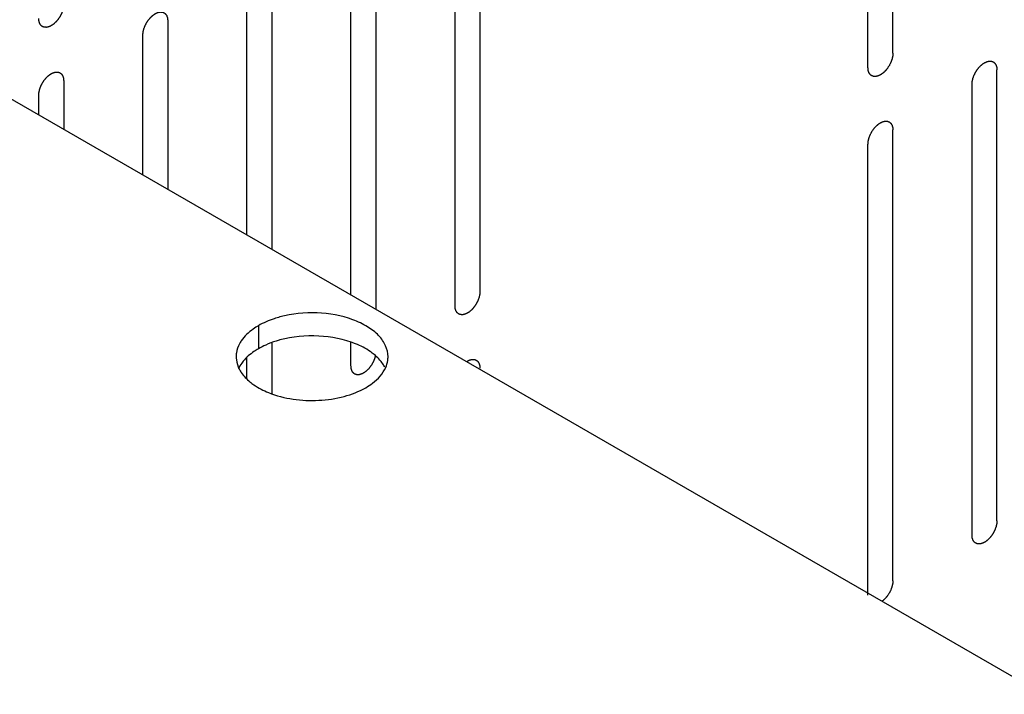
# Model space of a CAD drawing. Header units: inches. Extents: x 6 to 353, y 6 to 228.
# Tile 317 of 372: x 323.17 to 325.27, y 202.46 to 203.89. Entities that reach past the tile are written whole.
import ezdxf

# ---------------------------------------------------------------- set-up
doc = ezdxf.new("R2010")
doc.units = ezdxf.units.IN
doc.header["$LTSCALE"] = 19.946667
doc.header["$MEASUREMENT"] = 0
doc.layers.get('0').update_dxf_attribs({"linetype": 'CONTINUOUS'})
doc.layers.add('03_ALL_AXES', color=7, linetype='CONTINUOUS')

msp = doc.modelspace()

# ---------------------------------------------------------------- linework, layer by layer
at = {"color": 7, "linetype": 'Continuous'}
for p, q in [((325.0306, 203.8202), (325.0306, 204.7796)), ((324.9776, 203.7896), (324.9776, 204.749)), ((324.1524, 204.2726), (324.1524, 203.3132)), ((324.0994, 203.2826), (324.0994, 204.242)), ((323.9311, 204.1448), (323.9311, 203.2749)), ((323.8781, 203.3055), (323.8781, 204.1142)), ((323.7098, 204.017), (323.7098, 203.4027)), ((323.6567, 203.4333), (323.6567, 203.9864)), ((323.4884, 203.8892), (323.4884, 203.5305)), ((323.4354, 203.5611), (323.4354, 203.8586)), ((325.252, 202.8253), (325.252, 203.7847)), ((323.2671, 203.7615), (323.2671, 203.6583)), ((325.1989, 202.7947), (325.1989, 203.7541)), ((323.2141, 203.6889), (323.2141, 203.7308)), ((325.0306, 202.6975), (325.0306, 203.6569)), ((324.9776, 202.6669), (324.9776, 203.6263)), ((323.7098, 203.203), (323.7098, 203.0962)), ((323.8781, 203.1548), (323.8781, 203.2045)), ((323.6567, 203.1288), (323.6567, 203.1745))]:
    msp.add_line(p, q, dxfattribs=at)
for points, knots in [([(323.2671, 203.9248), (323.267, 203.9237), (323.2669, 203.9222), (323.2668, 203.9203), (323.2667, 203.9193), (323.2667, 203.9185), (323.2664, 203.9177), (323.2662, 203.9166), (323.2659, 203.9152), (323.2656, 203.9139), (323.2653, 203.9128), (323.2652, 203.9119), (323.2648, 203.9111), (323.2644, 203.91), (323.2639, 203.9086), (323.2634, 203.9072), (323.263, 203.9061), (323.2627, 203.9052), (323.2623, 203.9044), (323.2617, 203.9033), (323.261, 203.9019), (323.2603, 203.9006), (323.2598, 203.8995), (323.2594, 203.8986), (323.2588, 203.8979), (323.2582, 203.8968), (323.2574, 203.8956), (323.2565, 203.8943), (323.2558, 203.8933), (323.2554, 203.8925), (323.2548, 203.8918), (323.254, 203.8909), (323.2531, 203.8898), (323.2521, 203.8886), (323.2514, 203.8878), (323.2508, 203.887), (323.2502, 203.8865), (323.2494, 203.8857), (323.2483, 203.8848), (323.2473, 203.8838), (323.2465, 203.883), (323.2459, 203.8824), (323.2452, 203.882), (323.2443, 203.8814), (323.2432, 203.8806), (323.2421, 203.8799), (323.2414, 203.8794), (323.2409, 203.8791), (323.2406, 203.8788), (323.2403, 203.8787), (323.2399, 203.8785), (323.2391, 203.8781), (323.238, 203.8776), (323.237, 203.8771), (323.2362, 203.8768), (323.2358, 203.8766), (323.2354, 203.8764), (323.2351, 203.8764), (323.2347, 203.8763), (323.234, 203.8761), (323.233, 203.8759), (323.2319, 203.8756), (323.2312, 203.8755), (323.2308, 203.8754), (323.2305, 203.8753), (323.2302, 203.8753), (323.2298, 203.8753), (323.2292, 203.8754), (323.2282, 203.8754), (323.2273, 203.8754), (323.2266, 203.8754), (323.2262, 203.8755), (323.2259, 203.8754), (323.2257, 203.8756), (323.2253, 203.8757), (323.2247, 203.8759), (323.2239, 203.8762), (323.223, 203.8765), (323.2224, 203.8767), (323.2221, 203.8769), (323.2218, 203.8769), (323.2217, 203.8771), (323.2214, 203.8774), (323.2209, 203.8778), (323.2202, 203.8783), (323.2195, 203.8789), (323.219, 203.8793), (323.2188, 203.8795), (323.2186, 203.8797), (323.2184, 203.8799), (323.2182, 203.8802), (323.2179, 203.8808), (323.2173, 203.8816), (323.2168, 203.8824), (323.2165, 203.883), (323.2163, 203.8833), (323.2161, 203.8835), (323.216, 203.8839), (323.2159, 203.8842), (323.2157, 203.885), (323.2154, 203.886), (323.2151, 203.887), (323.2148, 203.8877), (323.2147, 203.8881), (323.2146, 203.8884), (323.2146, 203.8887), (323.2145, 203.8892), (323.2145, 203.8901), (323.2143, 203.8913), (323.2142, 203.8927), (323.2141, 203.8937), (323.2141, 203.8941)], [0, 0, 0, 0, 0.03125, 0.046875, 0.054688, 0.0625, 0.070312, 0.078125, 0.09375, 0.109375, 0.117188, 0.125, 0.132812, 0.140625, 0.15625, 0.171875, 0.179688, 0.1875, 0.195312, 0.203125, 0.21875, 0.234375, 0.242188, 0.25, 0.257812, 0.265625, 0.28125, 0.296875, 0.304688, 0.3125, 0.320312, 0.328125, 0.34375, 0.359375, 0.367188, 0.375, 0.382812, 0.390625, 0.40625, 0.421875, 0.429688, 0.4375, 0.445312, 0.453125, 0.46875, 0.484375, 0.492188, 0.496094, 0.5, 0.503906, 0.507812, 0.515625, 0.53125, 0.546875, 0.554688, 0.558594, 0.5625, 0.566406, 0.570312, 0.578125, 0.59375, 0.609375, 0.617188, 0.621094, 0.625, 0.628906, 0.632812, 0.640625, 0.65625, 0.671875, 0.679688, 0.683594, 0.6875, 0.691406, 0.695312, 0.703125, 0.71875, 0.734375, 0.742188, 0.746094, 0.75, 0.753906, 0.757812, 0.765625, 0.78125, 0.796875, 0.804688, 0.808594, 0.8125, 0.816406, 0.820312, 0.828125, 0.84375, 0.859375, 0.867188, 0.871094, 0.875, 0.878906, 0.882812, 0.890625, 0.90625, 0.921875, 0.929688, 0.933594, 0.9375, 0.941406, 0.945312, 0.953125, 0.96875, 0.984375, 1, 1, 1, 1]), ([(323.4354, 203.8586), (323.4355, 203.8597), (323.4356, 203.8612), (323.4358, 203.863), (323.4359, 203.8641), (323.4359, 203.8648), (323.4361, 203.8657), (323.4363, 203.8668), (323.4367, 203.8681), (323.437, 203.8695), (323.4372, 203.8706), (323.4374, 203.8714), (323.4377, 203.8723), (323.4381, 203.8734), (323.4386, 203.8748), (323.4391, 203.8762), (323.4395, 203.8773), (323.4398, 203.8781), (323.4403, 203.8789), (323.4408, 203.8801), (323.4415, 203.8814), (323.4422, 203.8828), (323.4428, 203.8839), (323.4432, 203.8848), (323.4437, 203.8855), (323.4443, 203.8865), (323.4452, 203.8878), (323.446, 203.8891), (323.4467, 203.8901), (323.4472, 203.8909), (323.4478, 203.8915), (323.4485, 203.8924), (323.4495, 203.8936), (323.4504, 203.8947), (323.4512, 203.8956), (323.4517, 203.8963), (323.4524, 203.8969), (323.4532, 203.8977), (323.4542, 203.8986), (323.4552, 203.8996), (323.4561, 203.9003), (323.4567, 203.9009), (323.4573, 203.9014), (323.4582, 203.902), (323.4593, 203.9027), (323.4604, 203.9035), (323.4612, 203.904), (323.4616, 203.9043), (323.4619, 203.9046), (323.4622, 203.9047), (323.4627, 203.9049), (323.4634, 203.9052), (323.4645, 203.9057), (323.4656, 203.9062), (323.4663, 203.9066), (323.4668, 203.9068), (323.4671, 203.907), (323.4674, 203.907), (323.4678, 203.9071), (323.4685, 203.9073), (323.4696, 203.9075), (323.4706, 203.9077), (323.4713, 203.9079), (323.4717, 203.908), (323.472, 203.9081), (323.4723, 203.9081), (323.4727, 203.908), (323.4734, 203.908), (323.4743, 203.908), (323.4753, 203.9079), (323.4759, 203.9079), (323.4763, 203.9079), (323.4766, 203.9079), (323.4769, 203.9078), (323.4772, 203.9077), (323.4778, 203.9075), (323.4786, 203.9072), (323.4795, 203.9068), (323.4801, 203.9066), (323.4804, 203.9065), (323.4807, 203.9064), (323.4809, 203.9062), (323.4812, 203.906), (323.4816, 203.9056), (323.4823, 203.905), (323.483, 203.9045), (323.4835, 203.9041), (323.4838, 203.9038), (323.484, 203.9037), (323.4841, 203.9034), (323.4843, 203.9031), (323.4847, 203.9026), (323.4852, 203.9018), (323.4857, 203.9009), (323.4861, 203.9004), (323.4862, 203.9001), (323.4864, 203.8998), (323.4865, 203.8995), (323.4866, 203.8991), (323.4868, 203.8984), (323.4872, 203.8974), (323.4875, 203.8964), (323.4877, 203.8957), (323.4878, 203.8953), (323.4879, 203.895), (323.4879, 203.8946), (323.488, 203.8941), (323.4881, 203.8933), (323.4882, 203.8921), (323.4883, 203.8907), (323.4884, 203.8897), (323.4884, 203.8892)], [0, 0, 0, 0, 0.03125, 0.046875, 0.054688, 0.0625, 0.070312, 0.078125, 0.09375, 0.109375, 0.117188, 0.125, 0.132812, 0.140625, 0.15625, 0.171875, 0.179688, 0.1875, 0.195312, 0.203125, 0.21875, 0.234375, 0.242188, 0.25, 0.257812, 0.265625, 0.28125, 0.296875, 0.304688, 0.3125, 0.320312, 0.328125, 0.34375, 0.359375, 0.367188, 0.375, 0.382812, 0.390625, 0.40625, 0.421875, 0.429688, 0.4375, 0.445312, 0.453125, 0.46875, 0.484375, 0.492188, 0.496094, 0.5, 0.503906, 0.507812, 0.515625, 0.53125, 0.546875, 0.554688, 0.558594, 0.5625, 0.566406, 0.570312, 0.578125, 0.59375, 0.609375, 0.617188, 0.621094, 0.625, 0.628906, 0.632812, 0.640625, 0.65625, 0.671875, 0.679688, 0.683594, 0.6875, 0.691406, 0.695312, 0.703125, 0.71875, 0.734375, 0.742188, 0.746094, 0.75, 0.753906, 0.757812, 0.765625, 0.78125, 0.796875, 0.804688, 0.808594, 0.8125, 0.816406, 0.820312, 0.828125, 0.84375, 0.859375, 0.867188, 0.871094, 0.875, 0.878906, 0.882812, 0.890625, 0.90625, 0.921875, 0.929688, 0.933594, 0.9375, 0.941406, 0.945312, 0.953125, 0.96875, 0.984375, 1, 1, 1, 1]), ([(325.0306, 203.8202), (325.0306, 203.8192), (325.0304, 203.8176), (325.0303, 203.8158), (325.0302, 203.8148), (325.0302, 203.814), (325.0299, 203.8132), (325.0297, 203.8121), (325.0294, 203.8107), (325.0291, 203.8093), (325.0288, 203.8082), (325.0287, 203.8074), (325.0283, 203.8066), (325.0279, 203.8055), (325.0274, 203.8041), (325.0269, 203.8027), (325.0265, 203.8016), (325.0262, 203.8007), (325.0258, 203.7999), (325.0252, 203.7988), (325.0245, 203.7974), (325.0238, 203.796), (325.0233, 203.7949), (325.0229, 203.7941), (325.0224, 203.7933), (325.0217, 203.7923), (325.0209, 203.791), (325.02, 203.7898), (325.0194, 203.7888), (325.0189, 203.788), (325.0183, 203.7873), (325.0175, 203.7864), (325.0166, 203.7853), (325.0156, 203.7841), (325.0149, 203.7832), (325.0143, 203.7825), (325.0137, 203.782), (325.0129, 203.7812), (325.0118, 203.7802), (325.0108, 203.7793), (325.01, 203.7785), (325.0094, 203.7779), (325.0087, 203.7775), (325.0078, 203.7769), (325.0067, 203.7761), (325.0056, 203.7754), (325.0049, 203.7748), (325.0044, 203.7745), (325.0041, 203.7743), (325.0038, 203.7742), (325.0034, 203.7739), (325.0026, 203.7736), (325.0015, 203.7731), (325.0005, 203.7726), (324.9997, 203.7723), (324.9993, 203.7721), (324.999, 203.7719), (324.9987, 203.7718), (324.9982, 203.7717), (324.9975, 203.7716), (324.9965, 203.7713), (324.9955, 203.7711), (324.9947, 203.7709), (324.9943, 203.7708), (324.994, 203.7707), (324.9937, 203.7708), (324.9933, 203.7708), (324.9927, 203.7708), (324.9917, 203.7709), (324.9908, 203.7709), (324.9901, 203.7709), (324.9897, 203.7709), (324.9894, 203.7709), (324.9892, 203.771), (324.9889, 203.7712), (324.9883, 203.7714), (324.9874, 203.7717), (324.9866, 203.772), (324.986, 203.7722), (324.9856, 203.7724), (324.9854, 203.7724), (324.9852, 203.7726), (324.9849, 203.7728), (324.9844, 203.7732), (324.9837, 203.7738), (324.983, 203.7744), (324.9826, 203.7748), (324.9823, 203.775), (324.9821, 203.7751), (324.9819, 203.7754), (324.9817, 203.7757), (324.9814, 203.7763), (324.9809, 203.7771), (324.9804, 203.7779), (324.98, 203.7784), (324.9798, 203.7788), (324.9796, 203.779), (324.9795, 203.7793), (324.9794, 203.7797), (324.9792, 203.7804), (324.9789, 203.7814), (324.9786, 203.7824), (324.9783, 203.7831), (324.9782, 203.7836), (324.9781, 203.7838), (324.9781, 203.7842), (324.978, 203.7847), (324.978, 203.7855), (324.9779, 203.7867), (324.9777, 203.7882), (324.9776, 203.7891), (324.9776, 203.7896)], [0, 0, 0, 0, 0.03125, 0.046875, 0.054688, 0.0625, 0.070312, 0.078125, 0.09375, 0.109375, 0.117188, 0.125, 0.132812, 0.140625, 0.15625, 0.171875, 0.179688, 0.1875, 0.195312, 0.203125, 0.21875, 0.234375, 0.242188, 0.25, 0.257812, 0.265625, 0.28125, 0.296875, 0.304688, 0.3125, 0.320312, 0.328125, 0.34375, 0.359375, 0.367188, 0.375, 0.382812, 0.390625, 0.40625, 0.421875, 0.429688, 0.4375, 0.445312, 0.453125, 0.46875, 0.484375, 0.492188, 0.496094, 0.5, 0.503906, 0.507812, 0.515625, 0.53125, 0.546875, 0.554688, 0.558594, 0.5625, 0.566406, 0.570312, 0.578125, 0.59375, 0.609375, 0.617188, 0.621094, 0.625, 0.628906, 0.632812, 0.640625, 0.65625, 0.671875, 0.679688, 0.683594, 0.6875, 0.691406, 0.695312, 0.703125, 0.71875, 0.734375, 0.742188, 0.746094, 0.75, 0.753906, 0.757812, 0.765625, 0.78125, 0.796875, 0.804688, 0.808594, 0.8125, 0.816406, 0.820312, 0.828125, 0.84375, 0.859375, 0.867188, 0.871094, 0.875, 0.878906, 0.882812, 0.890625, 0.90625, 0.921875, 0.929688, 0.933594, 0.9375, 0.941406, 0.945312, 0.953125, 0.96875, 0.984375, 1, 1, 1, 1]), ([(325.1989, 203.7541), (325.199, 203.7551), (325.1991, 203.7567), (325.1993, 203.7585), (325.1994, 203.7595), (325.1994, 203.7603), (325.1996, 203.7612), (325.1999, 203.7622), (325.2002, 203.7636), (325.2005, 203.765), (325.2008, 203.7661), (325.2009, 203.7669), (325.2012, 203.7677), (325.2016, 203.7689), (325.2021, 203.7702), (325.2026, 203.7716), (325.2031, 203.7728), (325.2033, 203.7736), (325.2038, 203.7744), (325.2043, 203.7755), (325.205, 203.7769), (325.2057, 203.7783), (325.2063, 203.7794), (325.2067, 203.7802), (325.2072, 203.781), (325.2079, 203.782), (325.2087, 203.7833), (325.2095, 203.7845), (325.2102, 203.7856), (325.2107, 203.7863), (325.2113, 203.787), (325.212, 203.7879), (325.213, 203.789), (325.2139, 203.7902), (325.2147, 203.7911), (325.2152, 203.7918), (325.2159, 203.7923), (325.2167, 203.7931), (325.2177, 203.7941), (325.2188, 203.795), (325.2196, 203.7958), (325.2202, 203.7964), (325.2209, 203.7968), (325.2217, 203.7974), (325.2228, 203.7982), (325.2239, 203.799), (325.2247, 203.7995), (325.2251, 203.7998), (325.2254, 203.8), (325.2258, 203.8002), (325.2262, 203.8004), (325.2269, 203.8007), (325.228, 203.8012), (325.2291, 203.8017), (325.2298, 203.8021), (325.2303, 203.8022), (325.2306, 203.8024), (325.2309, 203.8025), (325.2313, 203.8026), (325.232, 203.8027), (325.2331, 203.803), (325.2341, 203.8032), (325.2348, 203.8034), (325.2352, 203.8035), (325.2356, 203.8036), (325.2358, 203.8035), (325.2362, 203.8035), (325.2369, 203.8035), (325.2378, 203.8035), (325.2388, 203.8034), (325.2395, 203.8034), (325.2398, 203.8034), (325.2401, 203.8034), (325.2404, 203.8033), (325.2407, 203.8032), (325.2413, 203.8029), (325.2422, 203.8026), (325.243, 203.8023), (325.2436, 203.8021), (325.2439, 203.802), (325.2442, 203.8019), (325.2444, 203.8017), (325.2447, 203.8015), (325.2452, 203.8011), (325.2458, 203.8005), (325.2465, 203.7999), (325.247, 203.7995), (325.2473, 203.7993), (325.2475, 203.7992), (325.2476, 203.7989), (325.2478, 203.7986), (325.2482, 203.798), (325.2487, 203.7972), (325.2492, 203.7964), (325.2496, 203.7959), (325.2498, 203.7955), (325.2499, 203.7953), (325.25, 203.795), (325.2501, 203.7946), (325.2504, 203.7939), (325.2507, 203.7929), (325.251, 203.7919), (325.2512, 203.7912), (325.2513, 203.7908), (325.2515, 203.7905), (325.2515, 203.7901), (325.2515, 203.7896), (325.2516, 203.7888), (325.2517, 203.7876), (325.2518, 203.7861), (325.2519, 203.7852), (325.252, 203.7847)], [0, 0, 0, 0, 0.03125, 0.046875, 0.054688, 0.0625, 0.070312, 0.078125, 0.09375, 0.109375, 0.117188, 0.125, 0.132812, 0.140625, 0.15625, 0.171875, 0.179688, 0.1875, 0.195312, 0.203125, 0.21875, 0.234375, 0.242188, 0.25, 0.257812, 0.265625, 0.28125, 0.296875, 0.304688, 0.3125, 0.320312, 0.328125, 0.34375, 0.359375, 0.367188, 0.375, 0.382812, 0.390625, 0.40625, 0.421875, 0.429688, 0.4375, 0.445312, 0.453125, 0.46875, 0.484375, 0.492188, 0.496094, 0.5, 0.503906, 0.507812, 0.515625, 0.53125, 0.546875, 0.554688, 0.558594, 0.5625, 0.566406, 0.570312, 0.578125, 0.59375, 0.609375, 0.617188, 0.621094, 0.625, 0.628906, 0.632812, 0.640625, 0.65625, 0.671875, 0.679688, 0.683594, 0.6875, 0.691406, 0.695312, 0.703125, 0.71875, 0.734375, 0.742188, 0.746094, 0.75, 0.753906, 0.757812, 0.765625, 0.78125, 0.796875, 0.804688, 0.808594, 0.8125, 0.816406, 0.820312, 0.828125, 0.84375, 0.859375, 0.867188, 0.871094, 0.875, 0.878906, 0.882812, 0.890625, 0.90625, 0.921875, 0.929688, 0.933594, 0.9375, 0.941406, 0.945312, 0.953125, 0.96875, 0.984375, 1, 1, 1, 1]), ([(323.2141, 203.7308), (323.2142, 203.7319), (323.2143, 203.7334), (323.2144, 203.7353), (323.2145, 203.7363), (323.2146, 203.7371), (323.2148, 203.7379), (323.215, 203.739), (323.2153, 203.7404), (323.2156, 203.7417), (323.2159, 203.7428), (323.2161, 203.7437), (323.2164, 203.7445), (323.2168, 203.7456), (323.2173, 203.747), (323.2178, 203.7484), (323.2182, 203.7495), (323.2185, 203.7503), (323.2189, 203.7512), (323.2195, 203.7523), (323.2202, 203.7537), (323.2209, 203.755), (323.2214, 203.7561), (323.2218, 203.757), (323.2224, 203.7577), (323.223, 203.7588), (323.2239, 203.76), (323.2247, 203.7613), (323.2254, 203.7623), (323.2258, 203.7631), (323.2264, 203.7637), (323.2272, 203.7647), (323.2281, 203.7658), (323.2291, 203.7669), (323.2298, 203.7678), (323.2304, 203.7686), (323.231, 203.7691), (323.2319, 203.7699), (323.2329, 203.7708), (323.2339, 203.7718), (323.2347, 203.7725), (323.2354, 203.7732), (323.236, 203.7736), (323.2369, 203.7742), (323.238, 203.7749), (323.2391, 203.7757), (323.2398, 203.7762), (323.2403, 203.7765), (323.2406, 203.7768), (323.2409, 203.7769), (323.2414, 203.7771), (323.2421, 203.7775), (323.2432, 203.778), (323.2443, 203.7785), (323.245, 203.7788), (323.2454, 203.779), (323.2458, 203.7792), (323.2461, 203.7792), (323.2465, 203.7793), (323.2472, 203.7795), (323.2482, 203.7797), (323.2493, 203.78), (323.25, 203.7801), (323.2504, 203.7802), (323.2507, 203.7803), (323.251, 203.7803), (323.2514, 203.7803), (323.252, 203.7802), (323.253, 203.7802), (323.2539, 203.7802), (323.2546, 203.7801), (323.255, 203.7801), (323.2553, 203.7801), (323.2555, 203.78), (323.2559, 203.7799), (323.2565, 203.7797), (323.2573, 203.7794), (323.2582, 203.7791), (323.2588, 203.7788), (323.2591, 203.7787), (323.2594, 203.7786), (323.2596, 203.7784), (323.2598, 203.7782), (323.2603, 203.7778), (323.261, 203.7773), (323.2617, 203.7767), (323.2622, 203.7763), (323.2624, 203.7761), (323.2627, 203.7759), (323.2628, 203.7757), (323.263, 203.7753), (323.2633, 203.7748), (323.2639, 203.774), (323.2644, 203.7732), (323.2647, 203.7726), (323.2649, 203.7723), (323.2651, 203.7721), (323.2652, 203.7717), (323.2653, 203.7713), (323.2655, 203.7706), (323.2658, 203.7696), (323.2662, 203.7686), (323.2664, 203.7679), (323.2665, 203.7675), (323.2666, 203.7672), (323.2666, 203.7668), (323.2667, 203.7664), (323.2667, 203.7655), (323.2669, 203.7643), (323.267, 203.7629), (323.2671, 203.7619), (323.2671, 203.7615)], [0, 0, 0, 0, 0.03125, 0.046875, 0.054688, 0.0625, 0.070312, 0.078125, 0.09375, 0.109375, 0.117188, 0.125, 0.132812, 0.140625, 0.15625, 0.171875, 0.179688, 0.1875, 0.195312, 0.203125, 0.21875, 0.234375, 0.242188, 0.25, 0.257812, 0.265625, 0.28125, 0.296875, 0.304688, 0.3125, 0.320312, 0.328125, 0.34375, 0.359375, 0.367188, 0.375, 0.382812, 0.390625, 0.40625, 0.421875, 0.429688, 0.4375, 0.445312, 0.453125, 0.46875, 0.484375, 0.492188, 0.496094, 0.5, 0.503906, 0.507812, 0.515625, 0.53125, 0.546875, 0.554688, 0.558594, 0.5625, 0.566406, 0.570312, 0.578125, 0.59375, 0.609375, 0.617188, 0.621094, 0.625, 0.628906, 0.632812, 0.640625, 0.65625, 0.671875, 0.679688, 0.683594, 0.6875, 0.691406, 0.695312, 0.703125, 0.71875, 0.734375, 0.742188, 0.746094, 0.75, 0.753906, 0.757812, 0.765625, 0.78125, 0.796875, 0.804688, 0.808594, 0.8125, 0.816406, 0.820312, 0.828125, 0.84375, 0.859375, 0.867188, 0.871094, 0.875, 0.878906, 0.882812, 0.890625, 0.90625, 0.921875, 0.929688, 0.933594, 0.9375, 0.941406, 0.945312, 0.953125, 0.96875, 0.984375, 1, 1, 1, 1]), ([(324.9776, 203.6263), (324.9777, 203.6273), (324.9778, 203.6289), (324.978, 203.6307), (324.9781, 203.6318), (324.9781, 203.6325), (324.9783, 203.6334), (324.9785, 203.6345), (324.9789, 203.6358), (324.9792, 203.6372), (324.9794, 203.6383), (324.9796, 203.6391), (324.9799, 203.64), (324.9803, 203.6411), (324.9808, 203.6425), (324.9813, 203.6439), (324.9817, 203.645), (324.982, 203.6458), (324.9825, 203.6466), (324.983, 203.6477), (324.9837, 203.6491), (324.9844, 203.6505), (324.985, 203.6516), (324.9853, 203.6525), (324.9859, 203.6532), (324.9865, 203.6542), (324.9874, 203.6555), (324.9882, 203.6568), (324.9889, 203.6578), (324.9893, 203.6586), (324.9899, 203.6592), (324.9907, 203.6601), (324.9917, 203.6613), (324.9926, 203.6624), (324.9934, 203.6633), (324.9939, 203.664), (324.9946, 203.6646), (324.9954, 203.6653), (324.9964, 203.6663), (324.9974, 203.6673), (324.9983, 203.668), (324.9989, 203.6686), (324.9995, 203.669), (325.0004, 203.6697), (325.0015, 203.6704), (325.0026, 203.6712), (325.0034, 203.6717), (325.0038, 203.672), (325.0041, 203.6723), (325.0044, 203.6724), (325.0049, 203.6726), (325.0056, 203.6729), (325.0067, 203.6734), (325.0078, 203.6739), (325.0085, 203.6743), (325.0089, 203.6745), (325.0093, 203.6746), (325.0096, 203.6747), (325.01, 203.6748), (325.0107, 203.675), (325.0117, 203.6752), (325.0128, 203.6754), (325.0135, 203.6756), (325.0139, 203.6757), (325.0142, 203.6758), (325.0145, 203.6757), (325.0149, 203.6757), (325.0156, 203.6757), (325.0165, 203.6757), (325.0175, 203.6756), (325.0181, 203.6756), (325.0185, 203.6756), (325.0188, 203.6756), (325.019, 203.6755), (325.0194, 203.6754), (325.02, 203.6751), (325.0208, 203.6748), (325.0217, 203.6745), (325.0223, 203.6743), (325.0226, 203.6742), (325.0229, 203.6741), (325.0231, 203.6739), (325.0234, 203.6737), (325.0238, 203.6733), (325.0245, 203.6727), (325.0252, 203.6722), (325.0257, 203.6718), (325.0259, 203.6715), (325.0262, 203.6714), (325.0263, 203.6711), (325.0265, 203.6708), (325.0269, 203.6702), (325.0274, 203.6694), (325.0279, 203.6686), (325.0282, 203.6681), (325.0284, 203.6678), (325.0286, 203.6675), (325.0287, 203.6672), (325.0288, 203.6668), (325.029, 203.6661), (325.0294, 203.6651), (325.0297, 203.6641), (325.0299, 203.6634), (325.03, 203.663), (325.0301, 203.6627), (325.0301, 203.6623), (325.0302, 203.6618), (325.0303, 203.661), (325.0304, 203.6598), (325.0305, 203.6584), (325.0306, 203.6574), (325.0306, 203.6569)], [0, 0, 0, 0, 0.03125, 0.046875, 0.054688, 0.0625, 0.070312, 0.078125, 0.09375, 0.109375, 0.117188, 0.125, 0.132812, 0.140625, 0.15625, 0.171875, 0.179688, 0.1875, 0.195312, 0.203125, 0.21875, 0.234375, 0.242188, 0.25, 0.257812, 0.265625, 0.28125, 0.296875, 0.304688, 0.3125, 0.320312, 0.328125, 0.34375, 0.359375, 0.367188, 0.375, 0.382812, 0.390625, 0.40625, 0.421875, 0.429688, 0.4375, 0.445312, 0.453125, 0.46875, 0.484375, 0.492188, 0.496094, 0.5, 0.503906, 0.507812, 0.515625, 0.53125, 0.546875, 0.554688, 0.558594, 0.5625, 0.566406, 0.570312, 0.578125, 0.59375, 0.609375, 0.617188, 0.621094, 0.625, 0.628906, 0.632812, 0.640625, 0.65625, 0.671875, 0.679688, 0.683594, 0.6875, 0.691406, 0.695312, 0.703125, 0.71875, 0.734375, 0.742188, 0.746094, 0.75, 0.753906, 0.757812, 0.765625, 0.78125, 0.796875, 0.804688, 0.808594, 0.8125, 0.816406, 0.820312, 0.828125, 0.84375, 0.859375, 0.867188, 0.871094, 0.875, 0.878906, 0.882812, 0.890625, 0.90625, 0.921875, 0.929688, 0.933594, 0.9375, 0.941406, 0.945312, 0.953125, 0.96875, 0.984375, 1, 1, 1, 1]), ([(324.1524, 203.3132), (324.1523, 203.3121), (324.1522, 203.3106), (324.1521, 203.3088), (324.152, 203.3077), (324.1519, 203.307), (324.1517, 203.3061), (324.1515, 203.305), (324.1512, 203.3037), (324.1509, 203.3023), (324.1506, 203.3012), (324.1504, 203.3004), (324.1501, 203.2995), (324.1497, 203.2984), (324.1492, 203.297), (324.1487, 203.2956), (324.1483, 203.2945), (324.148, 203.2937), (324.1476, 203.2929), (324.147, 203.2917), (324.1463, 203.2904), (324.1456, 203.289), (324.1451, 203.2879), (324.1447, 203.287), (324.1441, 203.2863), (324.1435, 203.2853), (324.1426, 203.284), (324.1418, 203.2827), (324.1411, 203.2817), (324.1407, 203.2809), (324.1401, 203.2803), (324.1393, 203.2794), (324.1384, 203.2782), (324.1374, 203.2771), (324.1367, 203.2762), (324.1361, 203.2755), (324.1355, 203.2749), (324.1346, 203.2741), (324.1336, 203.2732), (324.1326, 203.2722), (324.1318, 203.2715), (324.1311, 203.2709), (324.1305, 203.2704), (324.1296, 203.2698), (324.1285, 203.2691), (324.1274, 203.2683), (324.1267, 203.2678), (324.1262, 203.2675), (324.1259, 203.2672), (324.1256, 203.2671), (324.1251, 203.2669), (324.1244, 203.2666), (324.1233, 203.2661), (324.1222, 203.2656), (324.1215, 203.2652), (324.1211, 203.265), (324.1207, 203.2648), (324.1204, 203.2648), (324.12, 203.2647), (324.1193, 203.2645), (324.1183, 203.2643), (324.1172, 203.2641), (324.1165, 203.2639), (324.1161, 203.2638), (324.1158, 203.2637), (324.1155, 203.2637), (324.1151, 203.2638), (324.1145, 203.2638), (324.1135, 203.2638), (324.1126, 203.2639), (324.1119, 203.2639), (324.1115, 203.2639), (324.1112, 203.2639), (324.111, 203.264), (324.1106, 203.2641), (324.11, 203.2643), (324.1092, 203.2646), (324.1083, 203.265), (324.1077, 203.2652), (324.1074, 203.2653), (324.1071, 203.2654), (324.1069, 203.2656), (324.1067, 203.2658), (324.1062, 203.2662), (324.1055, 203.2668), (324.1048, 203.2673), (324.1043, 203.2677), (324.1041, 203.268), (324.1038, 203.2681), (324.1037, 203.2684), (324.1035, 203.2687), (324.1032, 203.2692), (324.1026, 203.27), (324.1021, 203.2709), (324.1018, 203.2714), (324.1016, 203.2717), (324.1014, 203.272), (324.1013, 203.2723), (324.1012, 203.2727), (324.101, 203.2734), (324.1007, 203.2744), (324.1003, 203.2754), (324.1001, 203.2761), (324.1, 203.2765), (324.0999, 203.2768), (324.0999, 203.2772), (324.0998, 203.2777), (324.0998, 203.2785), (324.0996, 203.2797), (324.0995, 203.2811), (324.0994, 203.2821), (324.0994, 203.2826)], [0, 0, 0, 0, 0.03125, 0.046875, 0.054688, 0.0625, 0.070312, 0.078125, 0.09375, 0.109375, 0.117188, 0.125, 0.132812, 0.140625, 0.15625, 0.171875, 0.179688, 0.1875, 0.195312, 0.203125, 0.21875, 0.234375, 0.242188, 0.25, 0.257812, 0.265625, 0.28125, 0.296875, 0.304688, 0.3125, 0.320312, 0.328125, 0.34375, 0.359375, 0.367188, 0.375, 0.382812, 0.390625, 0.40625, 0.421875, 0.429688, 0.4375, 0.445312, 0.453125, 0.46875, 0.484375, 0.492188, 0.496094, 0.5, 0.503906, 0.507812, 0.515625, 0.53125, 0.546875, 0.554688, 0.558594, 0.5625, 0.566406, 0.570312, 0.578125, 0.59375, 0.609375, 0.617188, 0.621094, 0.625, 0.628906, 0.632812, 0.640625, 0.65625, 0.671875, 0.679688, 0.683594, 0.6875, 0.691406, 0.695312, 0.703125, 0.71875, 0.734375, 0.742188, 0.746094, 0.75, 0.753906, 0.757812, 0.765625, 0.78125, 0.796875, 0.804688, 0.808594, 0.8125, 0.816406, 0.820312, 0.828125, 0.84375, 0.859375, 0.867188, 0.871094, 0.875, 0.878906, 0.882812, 0.890625, 0.90625, 0.921875, 0.929688, 0.933594, 0.9375, 0.941406, 0.945312, 0.953125, 0.96875, 0.984375, 1, 1, 1, 1]), ([(323.93, 203.1761), (323.9297, 203.1751), (323.9292, 203.1735), (323.9287, 203.1715), (323.9283, 203.1703), (323.928, 203.1693), (323.9276, 203.1683), (323.927, 203.167), (323.9264, 203.1655), (323.9258, 203.1643), (323.9254, 203.1633), (323.925, 203.1623), (323.9242, 203.1611), (323.9234, 203.1596), (323.9222, 203.1577), (323.9211, 203.1557), (323.9198, 203.154), (323.9188, 203.1527), (323.9178, 203.1514), (323.9165, 203.1496), (323.915, 203.1482), (323.9136, 203.1467), (323.9125, 203.1456), (323.9116, 203.1446), (323.9108, 203.144), (323.91, 203.1434), (323.909, 203.1427), (323.9079, 203.1417), (323.9069, 203.141), (323.9061, 203.1404), (323.9053, 203.14), (323.9043, 203.1395), (323.9032, 203.1389), (323.9022, 203.1383), (323.9015, 203.138), (323.9011, 203.1378), (323.9008, 203.1376), (323.9005, 203.1375), (323.9001, 203.1374), (323.8995, 203.1372), (323.8985, 203.1369), (323.8974, 203.1366), (323.8965, 203.1364), (323.8959, 203.1362), (323.8955, 203.1361), (323.8951, 203.1361), (323.8946, 203.1361), (323.8939, 203.1361), (323.893, 203.136), (323.8921, 203.136), (323.8914, 203.136), (323.8907, 203.136), (323.8899, 203.1362), (323.889, 203.1365), (323.888, 203.1368), (323.8873, 203.137), (323.8867, 203.1372), (323.8864, 203.1373), (323.8862, 203.1375), (323.8858, 203.1377), (323.8853, 203.1381), (323.8847, 203.1386), (323.884, 203.1391), (323.8835, 203.1395), (323.8832, 203.1398), (323.8829, 203.1399), (323.8827, 203.1402), (323.8824, 203.1407), (323.8819, 203.1414), (323.8813, 203.1423), (323.8808, 203.1431), (323.8802, 203.1438), (323.88, 203.1446), (323.8798, 203.1453), (323.8795, 203.1462), (323.8792, 203.1471), (323.879, 203.1478), (323.8788, 203.1484), (323.8786, 203.1488), (323.8786, 203.1492), (323.8785, 203.1499), (323.8784, 203.1509), (323.8783, 203.1526), (323.8781, 203.1539), (323.8781, 203.1548)], [0, 0, 0, 0, 0.03125, 0.046875, 0.0625, 0.070312, 0.078125, 0.09375, 0.109375, 0.125, 0.132812, 0.140625, 0.15625, 0.171875, 0.1875, 0.21875, 0.234375, 0.25, 0.265625, 0.28125, 0.3125, 0.328125, 0.34375, 0.359375, 0.367188, 0.375, 0.390625, 0.40625, 0.421875, 0.429688, 0.4375, 0.453125, 0.46875, 0.484375, 0.492188, 0.496094, 0.5, 0.503906, 0.507812, 0.515625, 0.53125, 0.546875, 0.5625, 0.566406, 0.570312, 0.578125, 0.585938, 0.59375, 0.609375, 0.625, 0.632812, 0.640625, 0.65625, 0.671875, 0.6875, 0.703125, 0.710938, 0.714844, 0.71875, 0.726562, 0.734375, 0.75, 0.765625, 0.773438, 0.78125, 0.785156, 0.789062, 0.796875, 0.8125, 0.828125, 0.84375, 0.859375, 0.867188, 0.875, 0.890625, 0.90625, 0.914062, 0.921875, 0.929688, 0.933594, 0.9375, 0.953125, 0.96875, 1, 1, 1, 1]), ([(324.1236, 203.1638), (324.1241, 203.164), (324.125, 203.1645), (324.1263, 203.1653), (324.1275, 203.1659), (324.1283, 203.1664), (324.1287, 203.1666), (324.1291, 203.1668), (324.1294, 203.1669), (324.1298, 203.1671), (324.1306, 203.1673), (324.1317, 203.1676), (324.1328, 203.168), (324.1336, 203.1682), (324.1341, 203.1684), (324.1344, 203.1685), (324.1347, 203.1685), (324.1351, 203.1685), (324.1358, 203.1686), (324.1369, 203.1686), (324.1379, 203.1687), (324.1386, 203.1687), (324.139, 203.1687), (324.1394, 203.1688), (324.1396, 203.1686), (324.14, 203.1686), (324.1406, 203.1684), (324.1416, 203.1681), (324.1425, 203.1679), (324.1432, 203.1677), (324.1435, 203.1676), (324.1438, 203.1675), (324.144, 203.1673), (324.1443, 203.1671), (324.1449, 203.1667), (324.1456, 203.1662), (324.1464, 203.1656), (324.1469, 203.1653), (324.1472, 203.165), (324.1474, 203.1649), (324.1476, 203.1646), (324.1478, 203.1643), (324.1482, 203.1637), (324.1488, 203.1629), (324.1493, 203.1621), (324.1497, 203.1616), (324.15, 203.1612), (324.1502, 203.161), (324.1502, 203.1607), (324.1504, 203.1602), (324.1506, 203.1595), (324.151, 203.1584), (324.1513, 203.1574), (324.1516, 203.1566), (324.1517, 203.1562), (324.1519, 203.1559), (324.1519, 203.1555), (324.1519, 203.155), (324.152, 203.1541), (324.1521, 203.1529), (324.1523, 203.1514), (324.1524, 203.1504), (324.1524, 203.1499)], [0, 0, 0, 0, 0.03125, 0.0625, 0.09375, 0.109375, 0.117188, 0.125, 0.132812, 0.140625, 0.15625, 0.1875, 0.21875, 0.234375, 0.242188, 0.25, 0.257812, 0.265625, 0.28125, 0.3125, 0.34375, 0.359375, 0.367188, 0.375, 0.382812, 0.390625, 0.40625, 0.4375, 0.46875, 0.484375, 0.492188, 0.5, 0.507812, 0.515625, 0.53125, 0.5625, 0.59375, 0.609375, 0.617188, 0.625, 0.632812, 0.640625, 0.65625, 0.6875, 0.71875, 0.734375, 0.742188, 0.75, 0.757812, 0.765625, 0.78125, 0.8125, 0.84375, 0.859375, 0.867188, 0.875, 0.882812, 0.890625, 0.90625, 0.9375, 0.96875, 1, 1, 1, 1]), ([(325.252, 202.8253), (325.2519, 202.8243), (325.2517, 202.8227), (325.2516, 202.8209), (325.2515, 202.8199), (325.2515, 202.8191), (325.2513, 202.8182), (325.251, 202.8172), (325.2507, 202.8158), (325.2504, 202.8144), (325.2501, 202.8133), (325.25, 202.8125), (325.2496, 202.8117), (325.2493, 202.8105), (325.2487, 202.8092), (325.2482, 202.8078), (325.2478, 202.8066), (325.2476, 202.8058), (325.2471, 202.805), (325.2466, 202.8039), (325.2459, 202.8025), (325.2452, 202.8011), (325.2446, 202.8), (325.2442, 202.7992), (325.2437, 202.7984), (325.243, 202.7974), (325.2422, 202.7961), (325.2414, 202.7949), (325.2407, 202.7938), (325.2402, 202.7931), (325.2396, 202.7924), (325.2389, 202.7915), (325.2379, 202.7904), (325.237, 202.7892), (325.2362, 202.7883), (325.2356, 202.7876), (325.235, 202.7871), (325.2342, 202.7863), (325.2332, 202.7853), (325.2321, 202.7844), (325.2313, 202.7836), (325.2307, 202.783), (325.23, 202.7826), (325.2292, 202.782), (325.2281, 202.7812), (325.227, 202.7804), (325.2262, 202.7799), (325.2258, 202.7796), (325.2254, 202.7794), (325.2251, 202.7792), (325.2247, 202.779), (325.2239, 202.7787), (325.2229, 202.7782), (325.2218, 202.7777), (325.221, 202.7773), (325.2206, 202.7772), (325.2203, 202.777), (325.22, 202.7769), (325.2196, 202.7768), (325.2188, 202.7767), (325.2178, 202.7764), (325.2168, 202.7762), (325.2161, 202.776), (325.2157, 202.7759), (325.2153, 202.7758), (325.2151, 202.7759), (325.2147, 202.7759), (325.214, 202.7759), (325.2131, 202.7759), (325.2121, 202.776), (325.2114, 202.776), (325.2111, 202.776), (325.2108, 202.776), (325.2105, 202.7761), (325.2102, 202.7762), (325.2096, 202.7765), (325.2087, 202.7768), (325.2079, 202.7771), (325.2073, 202.7773), (325.207, 202.7774), (325.2067, 202.7775), (325.2065, 202.7777), (325.2062, 202.7779), (325.2057, 202.7783), (325.2051, 202.7789), (325.2044, 202.7795), (325.2039, 202.7798), (325.2036, 202.7801), (325.2034, 202.7802), (325.2033, 202.7805), (325.2031, 202.7808), (325.2027, 202.7814), (325.2022, 202.7822), (325.2017, 202.783), (325.2013, 202.7835), (325.2011, 202.7839), (325.2009, 202.7841), (325.2009, 202.7844), (325.2007, 202.7848), (325.2005, 202.7855), (325.2002, 202.7865), (325.1999, 202.7875), (325.1997, 202.7882), (325.1995, 202.7886), (325.1994, 202.7889), (325.1994, 202.7893), (325.1994, 202.7898), (325.1993, 202.7906), (325.1992, 202.7918), (325.1991, 202.7933), (325.199, 202.7942), (325.1989, 202.7947)], [0, 0, 0, 0, 0.03125, 0.046875, 0.054688, 0.0625, 0.070312, 0.078125, 0.09375, 0.109375, 0.117188, 0.125, 0.132812, 0.140625, 0.15625, 0.171875, 0.179688, 0.1875, 0.195312, 0.203125, 0.21875, 0.234375, 0.242188, 0.25, 0.257812, 0.265625, 0.28125, 0.296875, 0.304688, 0.3125, 0.320312, 0.328125, 0.34375, 0.359375, 0.367188, 0.375, 0.382812, 0.390625, 0.40625, 0.421875, 0.429688, 0.4375, 0.445312, 0.453125, 0.46875, 0.484375, 0.492188, 0.496094, 0.5, 0.503906, 0.507812, 0.515625, 0.53125, 0.546875, 0.554688, 0.558594, 0.5625, 0.566406, 0.570312, 0.578125, 0.59375, 0.609375, 0.617188, 0.621094, 0.625, 0.628906, 0.632812, 0.640625, 0.65625, 0.671875, 0.679688, 0.683594, 0.6875, 0.691406, 0.695312, 0.703125, 0.71875, 0.734375, 0.742188, 0.746094, 0.75, 0.753906, 0.757812, 0.765625, 0.78125, 0.796875, 0.804688, 0.808594, 0.8125, 0.816406, 0.820312, 0.828125, 0.84375, 0.859375, 0.867188, 0.871094, 0.875, 0.878906, 0.882812, 0.890625, 0.90625, 0.921875, 0.929688, 0.933594, 0.9375, 0.941406, 0.945312, 0.953125, 0.96875, 0.984375, 1, 1, 1, 1]), ([(325.0306, 202.6975), (325.0306, 202.6966), (325.0304, 202.6951), (325.0303, 202.6932), (325.0302, 202.692), (325.0301, 202.6911), (325.0299, 202.69), (325.0296, 202.6888), (325.0292, 202.6873), (325.0289, 202.686), (325.0286, 202.685), (325.0284, 202.684), (325.0279, 202.6827), (325.0273, 202.6811), (325.0265, 202.679), (325.0258, 202.6769), (325.0247, 202.6749), (325.0239, 202.6734), (325.0231, 202.672), (325.0221, 202.67), (325.0207, 202.6681), (325.0194, 202.6663), (325.0184, 202.6649), (325.0177, 202.6637), (325.0169, 202.6629), (325.0162, 202.6621), (325.0153, 202.6611), (325.0142, 202.6599), (325.0133, 202.6589), (325.0126, 202.6581), (325.0118, 202.6574), (325.0108, 202.6566), (325.0092, 202.6553), (325.008, 202.6543), (325.0072, 202.6536)], [0, 0, 0, 0, 0.0625, 0.09375, 0.125, 0.140625, 0.15625, 0.1875, 0.21875, 0.25, 0.265625, 0.28125, 0.3125, 0.34375, 0.375, 0.4375, 0.46875, 0.5, 0.53125, 0.5625, 0.625, 0.65625, 0.6875, 0.71875, 0.734375, 0.75, 0.78125, 0.8125, 0.84375, 0.859375, 0.875, 0.90625, 0.9375, 1, 1, 1, 1])]:
    msp.add_open_spline(points, degree=3, knots=knots, dxfattribs=at)
at = {"layer": '03_ALL_AXES', "color": 7, "linetype": 'Continuous'}
for p, q in [((334.9988, 196.8851), (321.2102, 204.8458)), ((323.6812, 203.2404), (323.6812, 203.1914))]:
    msp.add_line(p, q, dxfattribs=at)
for centre, start, end in [((323.6881, 203.1745), 171.4042, 180.0281), ((323.9027, 203.1744), 351.4042, 0.0281)]:
    msp.add_arc(centre, 0.0542, start, end, dxfattribs=at)
for points, knots in [([(323.7271, 203.259), (323.7229, 203.2578), (323.7071, 203.2531), (323.6917, 203.2465), (323.6812, 203.2404)], [0, 0, 0, 0, 0.263268, 1, 1, 1, 1]), ([(323.9569, 203.1745), (323.9568, 203.1824), (323.953, 203.1992), (323.937, 203.2213), (323.9126, 203.24), (323.8693, 203.2601), (323.8055, 203.2711), (323.7526, 203.2659), (323.7271, 203.259)], [0, 0, 0, 0, 0.087232, 0.184044, 0.295672, 0.422614, 0.708159, 1, 1, 1, 1]), ([(323.6812, 203.2404), (323.6773, 203.2382), (323.6635, 203.2294), (323.6513, 203.2179), (323.6447, 203.208)], [0, 0, 0, 0, 0.272372, 1, 1, 1, 1]), ([(323.7271, 203.21), (323.7244, 203.2093), (323.7141, 203.2063), (323.7041, 203.2026), (323.6968, 203.1993)], [0, 0, 0, 0, 0.257361, 1, 1, 1, 1]), ([(323.888, 203.2019), (323.8632, 203.2119), (323.8087, 203.2223), (323.7537, 203.2172), (323.7271, 203.21)], [0, 0, 0, 0, 0.492405, 1, 1, 1, 1]), ([(323.6447, 203.208), (323.6433, 203.206), (323.6386, 203.1982), (323.6355, 203.1893), (323.6345, 203.1826)], [0, 0, 0, 0, 0.262095, 1, 1, 1, 1]), ([(323.6812, 203.1914), (323.6779, 203.1895), (323.6661, 203.1821), (323.6554, 203.1728), (323.649, 203.1649)], [0, 0, 0, 0, 0.268125, 1, 1, 1, 1]), ([(323.9276, 203.179), (323.9249, 203.1812), (323.9126, 203.1904), (323.8989, 203.1975), (323.888, 203.2019)], [0, 0, 0, 0, 0.233874, 1, 1, 1, 1]), ([(323.6339, 203.1745), (323.6339, 203.1722), (323.6344, 203.1631), (323.6374, 203.1541), (323.6405, 203.148)], [0, 0, 0, 0, 0.244781, 1, 1, 1, 1]), ([(323.9502, 203.152), (323.9489, 203.1544), (323.9429, 203.1646), (323.9346, 203.1732), (323.9276, 203.179)], [0, 0, 0, 0, 0.234163, 1, 1, 1, 1]), ([(323.649, 203.1649), (323.6479, 203.1636), (323.644, 203.1584), (323.6407, 203.1528), (323.6388, 203.1484)], [0, 0, 0, 0, 0.259767, 1, 1, 1, 1]), ([(323.6405, 203.148), (323.6418, 203.1455), (323.6478, 203.1354), (323.6561, 203.1267), (323.6631, 203.121)], [0, 0, 0, 0, 0.234163, 1, 1, 1, 1]), ([(323.9096, 203.1085), (323.9145, 203.1114), (323.9314, 203.1224), (323.946, 203.1382), (323.9519, 203.1515)], [0, 0, 0, 0, 0.279986, 1, 1, 1, 1]), ([(323.6631, 203.121), (323.6658, 203.1187), (323.6781, 203.1095), (323.6919, 203.1025), (323.7027, 203.0981)], [0, 0, 0, 0, 0.233874, 1, 1, 1, 1]), ([(323.7027, 203.0981), (323.7361, 203.0846), (323.7921, 203.0773), (323.8623, 203.0876), (323.8952, 203.1003), (323.9096, 203.1085)], [0, 0, 0, 0, 0.508474, 0.766632, 1, 1, 1, 1])]:
    msp.add_open_spline(points, degree=3, knots=knots, dxfattribs=at)
for points in [[(323.6968, 203.1993), (323.6915, 203.197), (323.6862, 203.1943), (323.6812, 203.1914)], [(323.9519, 203.1515), (323.954, 203.1562), (323.9555, 203.1613), (323.9562, 203.1663)]]:
    msp.add_open_spline(points, degree=3, dxfattribs=at)

doc.saveas('drawing.dxf')
